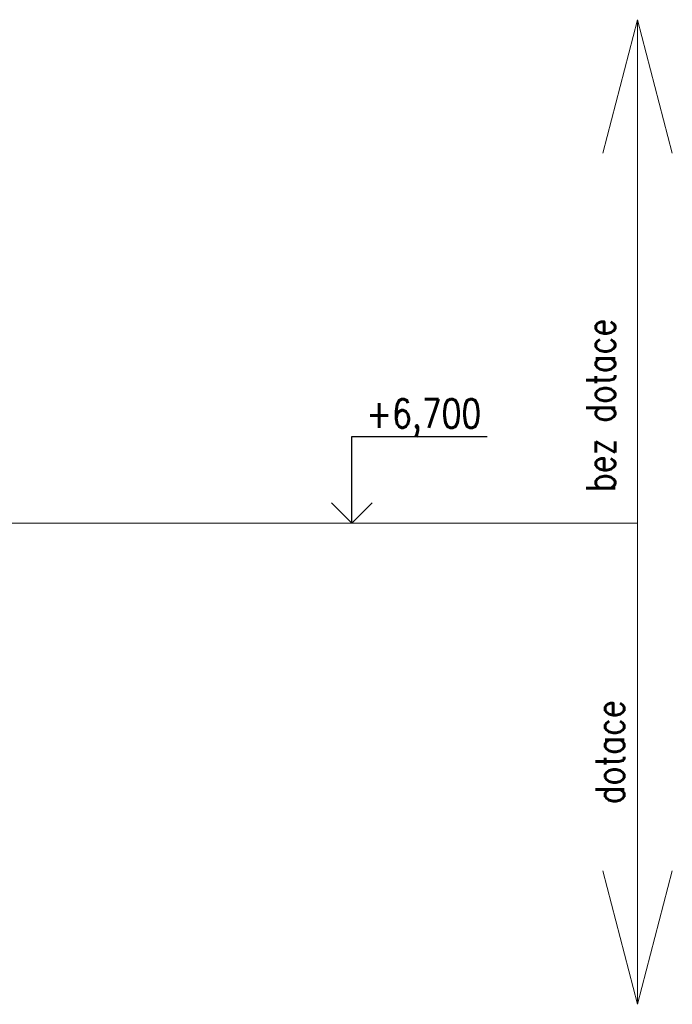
# Model space of a CAD drawing. Header units: millimetres. Extents: x -637441 to -130928, y -380379 to -53767.
# Tile 286 of 390: x -332461 to -329635, y -171906 to -167643. Entities that reach past the tile are written whole.
import ezdxf
from ezdxf.enums import TextEntityAlignment as Align

# ---------------------------------------------------------------- set-up
doc = ezdxf.new("R2010")
doc.units = ezdxf.units.MM
doc.header["$LTSCALE"] = 10
for name, color, linetype, lineweight in [('CKKOTY', 7, 'Continuous', 25), ('CKSTENY_SRAF', 1, 'Continuous', 18), ('CKTEXTY_MALE', 7, 'Continuous', 25)]:
    doc.layers.add(name, color=color, linetype=linetype, lineweight=lineweight)
doc.styles.get("Standard").update_dxf_attribs({"font": 'simplex.shx', "width": 0.8})

# ---------------------------------------------------------------- blocks, each defined once
blk = doc.blocks.new('kacenah1')
at = {"color": 0, "linetype": 'ByBlock', "lineweight": -2}
for points in [[(0, 0), (0, 30), (46.9, 30)], [(-7.07, 7.07), (0, 0), (7.07, 7.07)]]:
    blk.add_lwpolyline(points, dxfattribs=at)
at = {"color": 0, "linetype": 'ByBlock', "lineweight": -2, "width": 0.8}
blk.add_attdef('HEIGHT', text='', height=10, dxfattribs=at).set_placement((5, 30), align=Align.BOTTOM_LEFT)
blk.add_attdef('OZN', text='', height=10, dxfattribs=at).set_placement((5, 26.66), align=Align.TOP_LEFT)

msp = doc.modelspace()

# ---------------------------------------------------------------- linework, layer by layer
at = {"layer": 'CKSTENY_SRAF'}
for p, q in [((-329785.265, -167642.902), (-329935.539, -168220.568)), ((-329785.265, -167642.902), (-329785.265, -171906.077)), ((-329785.265, -167642.902), (-329634.99, -168220.568)), ((-334154.767, -169823.113), (-329785.265, -169823.113)), ((-329785.265, -171906.077), (-329935.539, -171328.411)), ((-329785.265, -171906.077), (-329634.99, -171328.411))]:
    msp.add_line(p, q, dxfattribs=at)

# ---------------------------------------------------------------- block references
at = {"layer": 'CKKOTY', "color": 7, "xscale": 12.5, "yscale": 12.5, "zscale": 12.5}
msp.add_blockref('kacenah1', (-331022.135, -169823.113), dxfattribs=at).add_auto_attribs({'HEIGHT': '+6,700'})

# ---------------------------------------------------------------- texts
at = {"layer": 'CKTEXTY_MALE', "width": 0.8}
for s, p in [('bez dotace', (-329883.062, -169687.989)), ('dotace', (-329843.039, -171039.726))]:
    msp.add_text(s, height=125, rotation=90, dxfattribs=at).set_placement(p)

doc.saveas('drawing.dxf')
